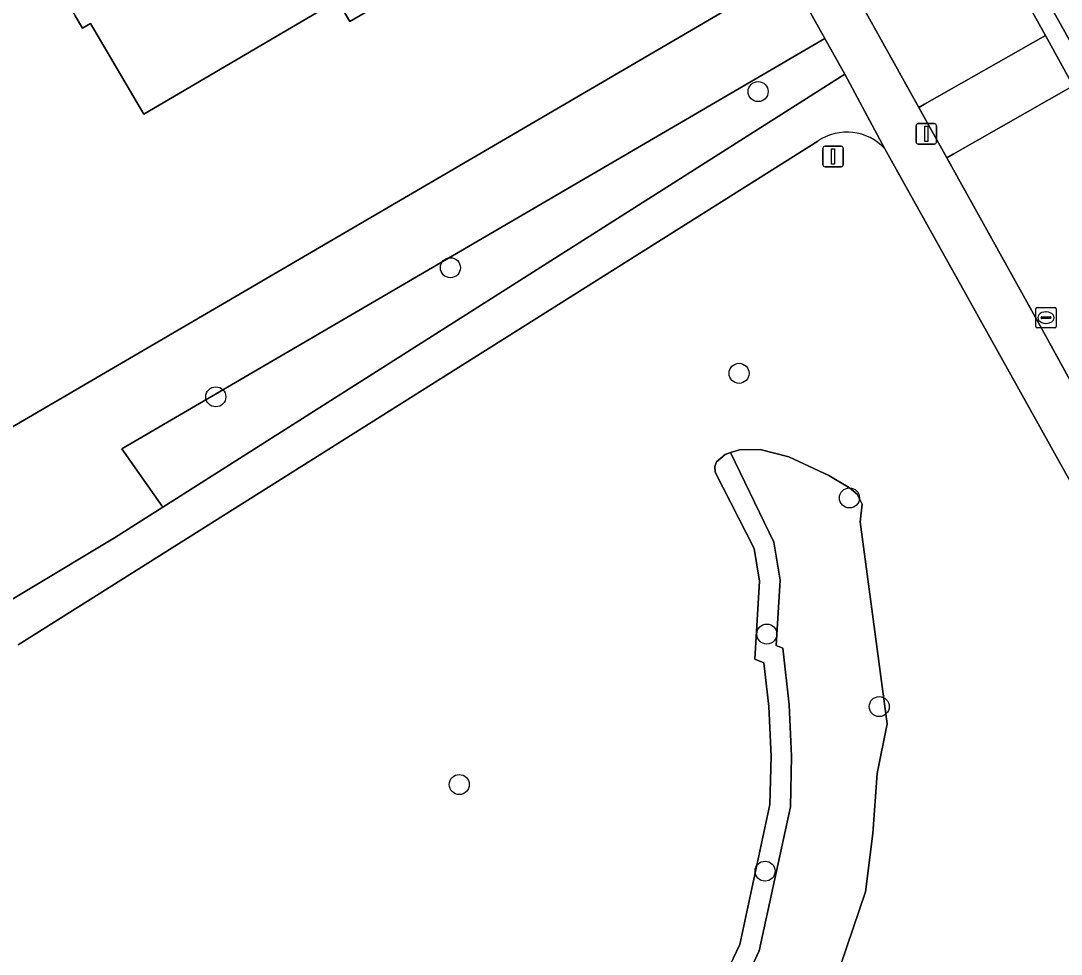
# Model space of a CAD drawing. Extents: x 159352 to 160617, y 385888 to 387323.
# Drawn here: x 160441.4 to 160492.2, y 386436.6 to 386482.2 of the extents above; entities that cross this region are included whole.
import ezdxf

# ---------------------------------------------------------------- set-up
doc = ezdxf.new("R2010")
doc.units = 0
for name, color, linetype in [('IMGEO_Boom', 7, 'Continuous'), ('IMGEO_Erf', 7, 'Continuous'), ('IMGEO_Groenvoorziening', 7, 'Continuous'), ('IMGEO_Kolk', 7, 'Continuous'), ('IMGEO_Lichtmast', 7, 'Continuous'), ('IMGEO_Pand', 7, 'Continuous'), ('IMGEO_Rijbaan_lokaal_open', 7, 'Continuous'), ('IMGEO_Verkeersbordpaal', 7, 'Continuous'), ('IMGEO_Voetpad_halfverhard', 7, 'Continuous'), ('IMGEO_Voetpad_open', 7, 'Continuous')]:
    doc.layers.add(name, color=color, linetype=linetype)

msp = doc.modelspace()

# ---------------------------------------------------------------- linework, layer by layer
at = {"layer": 'IMGEO_Boom'}
for centre in [(160477.387, 386478.708), (160462.372, 386470.115), (160476.457, 386464.959), (160450.924, 386463.813), (160481.844, 386458.879), (160477.813, 386452.235), (160483.298, 386448.696), (160462.806, 386444.892), (160477.726, 386440.663)]:
    msp.add_circle(centre, 0.489, dxfattribs=at)
at = {"layer": 'IMGEO_Erf'}
msp.add_lwpolyline([(160425.927, 386453.553), (160478.865, 386484.493), (160470.244, 386500), (160465.99, 386507.653), (160458.975, 386503.558), (160459.951, 386501.871), (160456.754, 386500), (160431.097, 386484.987), (160426.319, 386493.234), (160424.508, 386492.229), (160419.978, 386500), (160406.923, 386522.395), (160406.276, 386522.016), (160383.562, 386508.719), (160390.258, 386500), (160395.324, 386493.404)], close=True, dxfattribs=at)
msp.add_lwpolyline([(160459.868, 386483.55), (160457.456, 386482.133), (160456.859, 386483.15), (160447.413, 386477.601), (160444.805, 386482.039), (160444.416, 386481.81), (160444.063, 386482.411)], dxfattribs=at)
at = {"layer": 'IMGEO_Groenvoorziening'}
for points in [[(160469.756, 386522.183), (160470.25, 386521.387), (160479.875, 386504.111), (160490.371, 386485.186), (160504.566, 386459.793), (160514.241, 386442.344), (160514.613, 386441.673), (160514.696, 386441.497), (160515.236, 386440.506), (160516.808, 386441.505), (160517.502, 386441.937), (160516.417, 386443.376), (160516.242, 386443.608), (160515.376, 386444.757), (160536.68, 386462.748), (160541.163, 386466.496)], [(160433.539, 386449.471), (160445.976, 386456.929), (160448.343, 386458.432), (160446.334, 386461.271), (160480.645, 386481.308), (160478.865, 386484.493), (160425.927, 386453.553), (160395.324, 386493.404), (160390.204, 386489.472), (160424.05, 386444.809)], [(160480.304, 386476.294), (160441.285, 386451.708)], [(160503.114, 386434.905), (160503.195, 386434.778), (160503.269, 386434.634), (160503.331, 386434.485), (160503.379, 386434.33), (160503.413, 386434.172), (160503.433, 386434.011), (160503.438, 386433.849), (160503.429, 386433.687), (160503.405, 386433.527), (160503.367, 386433.37), (160503.315, 386433.216), (160503.25, 386433.068), (160506.37, 386435.01), (160505.56, 386436.463), (160505.396, 386436.759), (160483.578, 386475.916)], [(160475.232, 386434.423), (160476.489, 386437.089), (160477.963, 386443.923), (160478.017, 386446.27), (160477.908, 386448.703), (160477.671, 386450.833), (160477.226, 386451.002), (160477.453, 386454.815), (160477.198, 386456.409), (160475.299, 386460.131), (160475.268, 386460.409), (160475.355, 386460.636), (160475.776, 386461.004), (160476.042, 386461.09), (160476.479, 386461.231), (160477.495, 386461.242), (160478.89, 386460.885), (160480.835, 386459.966), (160481.844, 386459.365), (160482.219, 386459.058), (160482.457, 386458.582), (160482.371, 386457.713), (160483.69, 386447.848), (160483.203, 386445.429), (160482.991, 386442.498), (160482.624, 386439.654), (160481.099, 386435.154)], [(160476.117, 386433.955), (160477.442, 386436.767), (160478.96, 386443.805), (160479.017, 386446.281), (160478.906, 386448.781), (160478.597, 386451.552), (160478.268, 386451.676), (160478.458, 386454.865), (160478.162, 386456.713), (160476.042, 386461.09), (160475.776, 386461.004), (160475.355, 386460.636), (160475.268, 386460.409), (160475.299, 386460.131), (160477.198, 386456.409), (160477.453, 386454.815), (160477.226, 386451.002), (160477.671, 386450.833), (160477.908, 386448.703), (160478.017, 386446.27), (160477.963, 386443.923), (160476.489, 386437.089), (160475.232, 386434.423)], [(160481.099, 386435.154), (160482.624, 386439.654), (160482.991, 386442.498), (160483.203, 386445.429), (160483.69, 386447.848), (160482.371, 386457.713), (160482.457, 386458.582), (160482.219, 386459.058), (160481.844, 386459.365), (160480.835, 386459.966), (160478.89, 386460.885), (160477.495, 386461.242), (160476.479, 386461.231), (160476.042, 386461.09), (160478.162, 386456.713), (160478.458, 386454.865), (160478.268, 386451.676), (160478.597, 386451.552), (160478.906, 386448.781), (160479.017, 386446.281), (160478.96, 386443.805), (160477.442, 386436.767), (160476.117, 386433.955)]]:
    msp.add_lwpolyline(points, dxfattribs=at)
msp.add_lwpolyline([(160446.334, 386461.271), (160448.343, 386458.432), (160481.62, 386479.563), (160480.645, 386481.308)], close=True, dxfattribs=at)
msp.add_arc((160481.722, 386474.209), 2.521, 42.6036, 124.2245, dxfattribs=at)
at = {"layer": 'IMGEO_Kolk'}
for p, q in [((160490.936, 386467.252), (160490.936, 386468.104)), ((160491.011, 386468.178), (160491.863, 386468.178)), ((160491.424, 386467.958), (160491.449, 386467.958)), ((160491.937, 386468.104), (160491.937, 386467.252)), ((160491.195, 386467.672), (160491.195, 386467.684)), ((160491.633, 386467.635), (160491.235, 386467.635)), ((160491.238, 386467.721), (160491.636, 386467.721)), ((160491.679, 386467.684), (160491.679, 386467.672)), ((160491.863, 386467.178), (160491.011, 386467.178)), ((160491.447, 386467.398), (160491.422, 386467.398))]:
    msp.add_line(p, q, dxfattribs=at)
for points in [[(160490.936, 386467.252), (160490.936, 386468.104)], [(160491.011, 386468.178), (160491.863, 386468.178)], [(160491.937, 386468.104), (160491.937, 386467.252)], [(160491.863, 386467.178), (160491.011, 386467.178)]]:
    msp.add_lwpolyline(points, dxfattribs=at)
for centre, radius, start, end in [((160491.013, 386468.102), 0.0765, 91.552, 178.448), ((160491.013, 386468.102), 0.0765, 91.552, 178.448), ((160491.861, 386468.102), 0.0765, 1.552, 88.448), ((160491.861, 386468.102), 0.0765, 1.552, 88.448), ((160491.235, 386467.681), 0.0403, 85.8775, 175.7526), ((160491.232, 386467.671), 0.0366, 178.938, 274.7102), ((160491.636, 386467.678), 0.043, 264.8664, 352.4533), ((160491.64, 386467.683), 0.0386, 1.7309, 96.639), ((160491.013, 386467.254), 0.0765, 181.552, 268.448), ((160491.013, 386467.254), 0.0765, 181.552, 268.448), ((160491.861, 386467.254), 0.0765, 271.552, 358.448), ((160491.861, 386467.254), 0.0765, 271.552, 358.448)]:
    msp.add_arc(centre, radius, start, end, dxfattribs=at)
for centre, major_axis, ratio, start_param, end_param in [((160491.423, 386467.678), (-0.387, 0.002), 0.722429, 4.712389, 7.853982), ((160491.448, 386467.678), (-0.39, 0.002), 0.717154, 1.570796, 4.712389)]:
    msp.add_ellipse(centre, major_axis=major_axis, ratio=ratio, start_param=start_param, end_param=end_param, dxfattribs=at)
at = {"layer": 'IMGEO_Lichtmast'}
for p, q in [((160485.199, 386477.146), (160485.989, 386477.146)), ((160485.989, 386477.146), (160485.199, 386477.146)), ((160485.099, 386476.246), (160485.099, 386477.046)), ((160485.099, 386477.046), (160485.099, 386476.246)), ((160486.089, 386477.046), (160486.089, 386476.246)), ((160486.089, 386476.246), (160486.089, 386477.046)), ((160485.989, 386476.146), (160485.199, 386476.146)), ((160485.199, 386476.146), (160485.989, 386476.146))]:
    msp.add_line(p, q, dxfattribs=at)
msp.add_lwpolyline([(160485.519, 386477.021), (160485.669, 386477.021), (160485.669, 386476.271), (160485.519, 386476.271), (160485.519, 386477.021)], dxfattribs=at)
for centre, start, end in [((160485.199, 386477.046), 90, 180), ((160485.199, 386477.046), 90, 180), ((160485.989, 386477.046), 0, 90), ((160485.989, 386477.046), 360, 90), ((160485.199, 386476.246), 180, 270), ((160485.199, 386476.246), 180, 270), ((160485.989, 386476.246), 270, 0), ((160485.989, 386476.246), 270, 0)]:
    msp.add_arc(centre, 0.1, start, end, dxfattribs=at)
at = {"layer": 'IMGEO_Pand'}
msp.add_lwpolyline([(160457.038, 386490.54), (160453.934, 386488.718), (160451.78, 386492.384), (160446.086, 386489.059), (160445.94, 386489.301), (160441.531, 386486.722), (160444.063, 386482.411), (160444.416, 386481.81), (160444.805, 386482.039), (160447.413, 386477.601), (160456.859, 386483.15), (160457.456, 386482.133), (160459.868, 386483.55), (160460.813, 386484.105)], close=True, dxfattribs=at)
at = {"layer": 'IMGEO_Rijbaan_lokaal_open'}
for points in [[(160462.629, 386518.626), (160468.48, 386508.454), (160477.069, 386492.63), (160485.232, 386477.936), (160485.51, 386478.091), (160491.405, 386481.448), (160482.505, 386497.446), (160474.841, 386511.167), (160469.415, 386520.912)], [(160492.764, 386478.995), (160486.909, 386475.654), (160486.596, 386475.48), (160491.234, 386467.133), (160494.268, 386461.586), (160507.438, 386438.049), (160509.97, 386433.524), (160511.41, 386431.152)]]:
    msp.add_lwpolyline(points, dxfattribs=at)
msp.add_lwpolyline([(160492.764, 386478.995), (160491.405, 386481.448), (160485.51, 386478.091), (160485.232, 386477.936), (160486.596, 386475.48), (160486.909, 386475.654)], close=True, dxfattribs=at)
at = {"layer": 'IMGEO_Verkeersbordpaal'}
for p, q in [((160480.552, 386475.142), (160480.552, 386475.942)), ((160480.552, 386475.942), (160480.552, 386475.142)), ((160480.652, 386476.042), (160481.442, 386476.042)), ((160481.442, 386476.042), (160480.652, 386476.042)), ((160481.542, 386475.942), (160481.542, 386475.142)), ((160481.542, 386475.142), (160481.542, 386475.942)), ((160481.442, 386475.042), (160480.652, 386475.042)), ((160480.652, 386475.042), (160481.442, 386475.042))]:
    msp.add_line(p, q, dxfattribs=at)
msp.add_lwpolyline([(160480.972, 386475.917), (160481.122, 386475.917), (160481.122, 386475.167), (160480.972, 386475.167), (160480.972, 386475.917)], dxfattribs=at)
for centre, start, end in [((160480.652, 386475.942), 90, 180), ((160480.652, 386475.942), 90, 180), ((160481.442, 386475.942), 0, 90), ((160481.442, 386475.942), 360, 90), ((160480.652, 386475.142), 180, 270), ((160480.652, 386475.142), 180, 270), ((160481.442, 386475.142), 270, 0), ((160481.442, 386475.142), 270, 0)]:
    msp.add_arc(centre, 0.1, start, end, dxfattribs=at)
at = {"layer": 'IMGEO_Voetpad_halfverhard'}
for points in [[(160483.578, 386475.916), (160481.62, 386479.563), (160448.343, 386458.432), (160445.976, 386456.929), (160433.539, 386449.471)], [(160441.285, 386451.708), (160480.304, 386476.294)]]:
    msp.add_lwpolyline(points, dxfattribs=at)
msp.add_arc((160481.722, 386474.209), 2.521, 42.6036, 124.2245, dxfattribs=at)
at = {"layer": 'IMGEO_Voetpad_open'}
for points in [[(160455.983, 386525.511), (160456.393, 386524.825), (160457.909, 386522.111), (160464.516, 386510.282), (160465.99, 386507.653), (160470.244, 386500), (160478.865, 386484.493), (160480.645, 386481.308), (160481.62, 386479.563), (160483.578, 386475.916), (160505.396, 386436.759), (160505.56, 386436.463), (160506.37, 386435.01), (160507.071, 386433.752), (160507.485, 386432.818)], [(160515.553, 386439.924), (160515.236, 386440.506), (160514.696, 386441.497), (160514.613, 386441.673), (160514.241, 386442.344), (160504.566, 386459.793), (160490.371, 386485.186), (160479.875, 386504.111), (160470.25, 386521.387), (160469.756, 386522.183)], [(160468.978, 386521.632), (160469.415, 386520.912), (160474.841, 386511.167), (160482.505, 386497.446), (160491.405, 386481.448), (160492.764, 386478.995), (160504.677, 386457.507), (160513.411, 386441.82), (160516.128, 386437.054)], [(160494.268, 386461.586), (160491.234, 386467.133), (160486.596, 386475.48), (160485.232, 386477.936), (160477.069, 386492.63), (160468.48, 386508.454), (160462.629, 386518.626)]]:
    msp.add_lwpolyline(points, dxfattribs=at)

doc.saveas('drawing.dxf')
